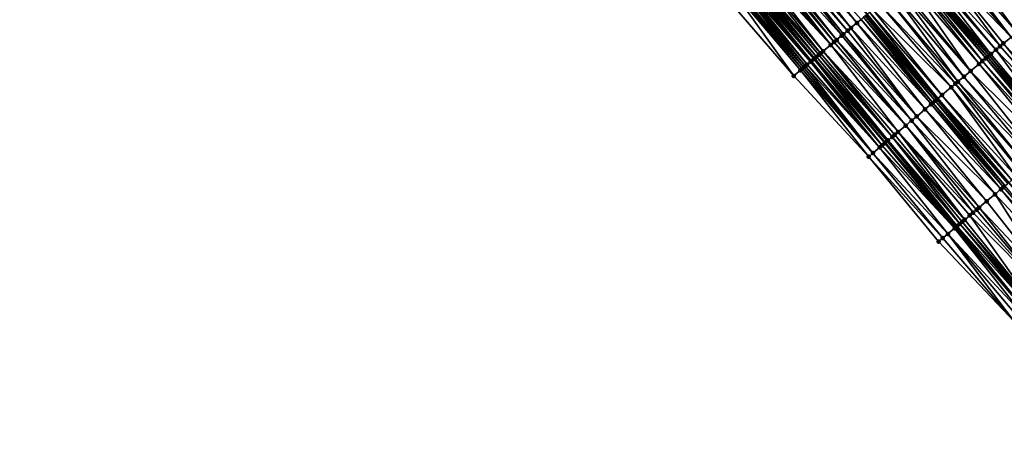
# Model space of a CAD drawing. Header units: feet. Extents: x 2004186 to 2014793, y 836912 to 864902.
# Tile 408 of 656: x 2008847 to 2009026, y 849996 to 850072. Entities that reach past the tile are written whole.
import ezdxf

# ---------------------------------------------------------------- set-up
doc = ezdxf.new("R2010")
doc.units = ezdxf.units.FT
doc.header["$LTSCALE"] = 100
doc.header["$MEASUREMENT"] = 0
for name, color, linetype, lineweight in [('EP_Travel Lane', 5, 'Continuous', 40), ('GPL_Skip Line', 2, 'Continuous', 40), ('Road Shots', 4, 'Continuous', 200), ('Road X-Section', 30, 'Continuous', 13)]:
    doc.layers.add(name, color=color, linetype=linetype, lineweight=lineweight)
doc.layers.add('I-77 SB_MM21-27-Surface-Border', color=7, linetype='Continuous')
doc.layers.add('I-77 SB_MM21-27-Surface-TIN', color=7, linetype='Continuous')

msp = doc.modelspace()

# ---------------------------------------------------------------- linework, layer by layer
at = {"layer": 'EP_Travel Lane'}
msp.add_polyline3d([(2009055.394116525, 849988.2175436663, 426.0955201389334), (2009042.502172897, 850003.5079654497, 426.1328361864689), (2009029.610234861, 850018.7983806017, 426.1765963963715), (2009016.732701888, 850034.1229042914, 426.2270210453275), (2009003.883368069, 850049.4491198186, 426.2751568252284), (2008991.034035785, 850064.7753335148, 426.3241323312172), (2008978.184760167, 850080.101479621, 426.4019151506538), (2008965.335488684, 850095.4276207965, 426.4818734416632), (2008952.486185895, 850110.7537993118, 426.5458036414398), (2008939.636898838, 850126.0799590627, 426.6178290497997), (2008926.787614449, 850141.4061156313, 426.6911892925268), (2008913.926938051, 850156.6868546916, 426.7853692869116), (2008901.035975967, 850171.9780949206, 426.8290963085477), (2008888.145025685, 850187.26932115, 426.8780410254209), (2008875.254159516, 850202.5604476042, 426.9640714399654), (2008862.363224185, 850217.8516560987, 427.0196080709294), (2008849.472338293, 850233.1428059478, 427.0969426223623)], dxfattribs=at)
at = {"layer": 'GPL_Skip Line'}
for points in [[(2009087.16368466, 849988.8069111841, 426.4817926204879), (2009074.288790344, 850004.1116463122, 426.5356119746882), (2009061.413874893, 850019.4164065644, 426.5651415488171), (2009048.53896791, 850034.7211567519, 426.6044015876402), (2009035.670001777, 850050.030885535, 426.6502886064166), (2009022.805090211, 850065.344005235, 426.7006072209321), (2009009.940199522, 850080.657100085, 426.7615474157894), (2008997.07530766, 850095.9701963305, 426.8218910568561), (2008984.210412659, 850111.2832963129, 426.8806374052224), (2008971.345515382, 850126.5963990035, 426.9382262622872), (2008958.480660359, 850141.9094513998, 427.01731217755), (2008945.615788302, 850157.2225240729, 427.0877314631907), (2008932.739030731, 850172.525611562, 427.1546757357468), (2008919.856995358, 850187.82429017, 427.2154230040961), (2008906.97498091, 850203.1229439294, 427.2854018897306), (2008894.092958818, 850218.4216067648, 427.3520091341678), (2008881.210969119, 850233.7202311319, 427.4329074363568)], [(2009077.895265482, 849981.0102519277, 426.3296685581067), (2009065.008742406, 849996.3052169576, 426.3764487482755), (2009052.122198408, 850011.6002068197, 426.3992057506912), (2009039.235665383, 850026.8951836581, 426.4345751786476), (2009026.353558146, 850042.2046134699, 426.477128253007), (2009013.483429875, 850057.5133065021, 426.5384554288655), (2009000.613270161, 850072.8220369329, 426.5838214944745), (2008987.743123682, 850088.1307516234, 426.6358886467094), (2008974.872983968, 850103.4394582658, 426.6914313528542), (2008962.002895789, 850118.748103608, 426.7731424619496), (2008949.132790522, 850134.0567692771, 426.8462031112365), (2008936.26271348, 850149.3654013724, 426.9336064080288), (2008923.393110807, 850164.6566634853, 427.0131152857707), (2008910.511035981, 850179.955388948, 427.0564485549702), (2008897.629021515, 850195.2540427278, 427.1264199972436), (2008884.746997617, 850210.5527077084, 427.1922301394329), (2008871.865013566, 850225.8513253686, 427.2756201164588)]]:
    msp.add_polyline3d(points, dxfattribs=at)
at = {"layer": 'I-77 SB_MM21-27-Surface-Border', "color": 3, "linetype": 'ByBlock', "lineweight": -2}
msp.add_polyline3d([(2009054.698256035, 849987.6322359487, 426.0529552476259), (2009040.445848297, 850001.7783267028, 426.0108012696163), (2009027.417886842, 850016.9543355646, 426.0423883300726), (2009013.617809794, 850031.5068246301, 426.0229673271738), (2009000.906048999, 850046.9485710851, 426.0829759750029), (2008987.275385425, 850061.6185548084, 426.085651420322), (2008974.257409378, 850076.8029450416, 426.1701135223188), (2008961.086233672, 850091.8587667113, 426.2200636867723), (2008948.221374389, 850107.1718241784, 426.2969322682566), (2008935.203297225, 850122.3563347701, 426.3300347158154), (2008922.644741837, 850137.926642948, 426.4276170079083), (2008909.942479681, 850153.3329758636, 426.5293351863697), (2008897.51947258, 850169.0180390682, 426.6191178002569), (2008886.0144849, 850185.4759155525, 426.7506446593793), (2008872.520501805, 850200.2593078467, 426.8123515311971), (2008860.250463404, 850216.0732142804, 426.8938683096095), (2008846.603442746, 850230.7278451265, 426.9334760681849)], dxfattribs=at)
at = {"layer": 'I-77 SB_MM21-27-Surface-TIN', "color": 128, "linetype": 'ByBlock', "lineweight": -2}
for points in [[(2008984.364860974, 850085.2929052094, 426.5578459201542), (2008983.90543741, 850084.9069907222, 426.5433020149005), (2008997.076605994, 850069.8511775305, 426.4897977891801)], [(2008984.824291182, 850085.6788117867, 426.5757705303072), (2008984.364860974, 850085.2929052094, 426.5578459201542), (2008997.689176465, 850070.3657233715, 426.5120987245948)], [(2008984.364860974, 850085.2929052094, 426.5578459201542), (2008997.076605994, 850069.8511775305, 426.4897977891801), (2008997.689176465, 850070.3657233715, 426.5120987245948)], [(2008985.436848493, 850086.1933732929, 426.5913766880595), (2008984.824291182, 850085.6788117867, 426.5757705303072), (2008997.689176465, 850070.3657233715, 426.5120987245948)], [(2008985.896260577, 850086.5793014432, 426.6000805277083), (2008985.436848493, 850086.1933732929, 426.5913766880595), (2008998.761161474, 850071.2661944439, 426.5443504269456)], [(2008985.436848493, 850086.1933732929, 426.5913766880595), (2008997.689176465, 850070.3657233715, 426.5120987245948), (2008998.761161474, 850071.2661944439, 426.5443504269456)], [(2008986.202544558, 850086.8365758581, 426.6105927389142), (2008985.896260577, 850086.5793014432, 426.6000805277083), (2008998.761161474, 850071.2661944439, 426.5443504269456)], [(2008986.202544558, 850086.8365758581, 426.6105927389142), (2008998.761161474, 850071.2661944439, 426.5443504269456), (2008999.526882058, 850071.9093678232, 426.5760401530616)], [(2009015.912152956, 850085.6746465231, 426.6693161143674), (2009014.687136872, 850084.6454062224, 426.688237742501), (2009027.858291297, 850069.5896098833, 426.6275177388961)], [(2009016.065277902, 850085.8033040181, 426.6659004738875), (2009015.912152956, 850085.6746465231, 426.6693161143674), (2009029.69581461, 850071.1334713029, 426.5987239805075)], [(2009015.912152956, 850085.6746465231, 426.6693161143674), (2009027.858291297, 850069.5896098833, 426.6275177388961), (2009029.69581461, 850071.1334713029, 426.5987239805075)], [(2009016.984045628, 850086.5752275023, 426.654590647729), (2009016.065277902, 850085.8033040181, 426.6659004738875), (2009029.69581461, 850071.1334713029, 426.5987239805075)], [(2009016.984045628, 850086.5752275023, 426.654590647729), (2009029.69581461, 850071.1334713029, 426.5987239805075), (2009030.92082318, 850072.1627205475, 426.5759813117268)], [(2008982.220917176, 850083.4919318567, 426.5066782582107), (2008981.761486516, 850083.1060258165, 426.4885239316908), (2008994.626371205, 850067.792938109, 426.4245542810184)], [(2008982.680334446, 850083.8778538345, 426.5180203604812), (2008982.220917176, 850083.4919318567, 426.5066782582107), (2008995.085793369, 850068.1788542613, 426.4383857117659)], [(2008982.220917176, 850083.4919318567, 426.5066782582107), (2008994.626371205, 850067.792938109, 426.4245542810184), (2008995.085793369, 850068.1788542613, 426.4383857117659)], [(2008983.90543741, 850084.9069907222, 426.5433020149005), (2008982.680334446, 850083.8778538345, 426.5180203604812), (2008996.004621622, 850068.9507057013, 426.4578695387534)], [(2008982.680334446, 850083.8778538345, 426.5180203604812), (2008995.085793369, 850068.1788542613, 426.4383857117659), (2008996.004621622, 850068.9507057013, 426.4578695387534)], [(2008983.90543741, 850084.9069907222, 426.5433020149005), (2008996.31089716, 850069.2079901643, 426.4640864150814), (2008997.076605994, 850069.8511775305, 426.4897977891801)], [(2008983.90543741, 850084.9069907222, 426.5433020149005), (2008996.004621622, 850068.9507057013, 426.4578695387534), (2008996.31089716, 850069.2079901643, 426.4640864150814)], [(2009013.92149033, 850084.0021447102, 426.6942184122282), (2009012.849595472, 850083.1015663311, 426.7078324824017), (2009026.786393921, 850068.6890345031, 426.6398483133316)], [(2009014.687136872, 850084.6454062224, 426.688237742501), (2009013.92149033, 850084.0021447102, 426.6942184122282), (2009026.786393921, 850068.6890345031, 426.6398483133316)], [(2009014.687136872, 850084.6454062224, 426.688237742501), (2009026.786393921, 850068.6890345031, 426.6398483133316), (2009027.858291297, 850069.5896098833, 426.6275177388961)], [(2008980.383218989, 850081.9482785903, 426.4465016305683), (2008979.770668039, 850081.4337095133, 426.4341315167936), (2008992.635567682, 850066.1206040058, 426.3777730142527)], [(2008980.842638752, 850082.3341976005, 426.459112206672), (2008980.383218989, 850081.9482785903, 426.4465016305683), (2008994.013816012, 850067.2783740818, 426.4100265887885)], [(2008980.383218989, 850081.9482785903, 426.4465016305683), (2008992.635567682, 850066.1206040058, 426.3777730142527), (2008994.013816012, 850067.2783740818, 426.4100265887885)], [(2008981.148921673, 850082.5914732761, 426.4690855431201), (2008980.842638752, 850082.3341976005, 426.459112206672), (2008994.013816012, 850067.2783740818, 426.4100265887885)], [(2008981.761486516, 850083.1060258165, 426.4885239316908), (2008981.148921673, 850082.5914732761, 426.4690855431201), (2008994.013816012, 850067.2783740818, 426.4100265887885)], [(2008981.761486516, 850083.1060258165, 426.4885239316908), (2008994.013816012, 850067.2783740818, 426.4100265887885), (2008994.626371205, 850067.792938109, 426.4245542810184)], [(2009011.318331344, 850081.8150088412, 426.7345253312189), (2009010.858961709, 850081.429030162, 426.7474195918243), (2009024.030111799, 850066.373238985, 426.684487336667)], [(2009012.849595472, 850083.1015663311, 426.7078324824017), (2009011.318331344, 850081.8150088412, 426.7345253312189), (2009024.795738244, 850067.0165244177, 426.6682835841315)], [(2009011.318331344, 850081.8150088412, 426.7345253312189), (2009024.030111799, 850066.373238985, 426.684487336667), (2009024.795738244, 850067.0165244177, 426.6682835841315)], [(2009012.849595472, 850083.1015663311, 426.7078324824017), (2009025.408244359, 850067.5311468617, 426.6578432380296), (2009026.786393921, 850068.6890345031, 426.6398483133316)], [(2009012.849595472, 850083.1015663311, 426.7078324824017), (2009024.795738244, 850067.0165244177, 426.6682835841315), (2009025.408244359, 850067.5311468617, 426.6578432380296)], [(2008977.77987616, 850079.7613615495, 426.3932715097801), (2008977.626726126, 850079.6327339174, 426.3839226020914), (2008990.491558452, 850064.3197085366, 426.2933191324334)], [(2008977.933022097, 850079.889994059, 426.4005357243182), (2008977.77987616, 850079.7613615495, 426.3932715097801), (2008990.491558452, 850064.3197085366, 426.2933191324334)], [(2008978.086159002, 850080.01863732, 426.4032043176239), (2008977.933022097, 850079.889994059, 426.4005357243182), (2008990.951003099, 850064.7055979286, 426.3185886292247)], [(2008977.933022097, 850079.889994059, 426.4005357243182), (2008990.491558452, 850064.3197085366, 426.2933191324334), (2008990.951003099, 850064.7055979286, 426.3185886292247)], [(2008978.086159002, 850080.01863732, 426.4032043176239), (2008991.034035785, 850064.7753335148, 426.3241323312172), (2008978.184760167, 850080.101479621, 426.4019151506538)], [(2008978.086159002, 850080.01863732, 426.4032043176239), (2008990.951003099, 850064.7055979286, 426.3185886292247), (2008991.034035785, 850064.7753335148, 426.3241323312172)], [(2008978.392414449, 850080.2759456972, 426.3992001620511), (2008978.184760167, 850080.101479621, 426.4019151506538), (2008991.034035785, 850064.7753335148, 426.3241323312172)], [(2008978.545551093, 850080.4045892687, 426.4017360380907), (2008978.392414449, 850080.2759456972, 426.3992001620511), (2008991.410458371, 850065.0914746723, 426.3492642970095)], [(2008978.392414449, 850080.2759456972, 426.3992001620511), (2008991.034035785, 850064.7753335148, 426.3241323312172), (2008991.410458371, 850065.0914746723, 426.3492642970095)], [(2008978.851835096, 850080.6618636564, 426.4122598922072), (2008978.545551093, 850080.4045892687, 426.4017360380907), (2008991.410458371, 850065.0914746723, 426.3492642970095)], [(2008979.004981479, 850080.7904956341, 426.4197513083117), (2008978.851835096, 850080.6618636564, 426.4122598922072), (2008991.869889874, 850065.4773797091, 426.3678467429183)], [(2008978.851835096, 850080.6618636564, 426.4122598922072), (2008991.410458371, 850065.0914746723, 426.3492642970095), (2008991.869889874, 850065.4773797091, 426.3678467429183)], [(2008979.770668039, 850081.4337095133, 426.4341315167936), (2008979.004981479, 850080.7904956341, 426.4197513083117), (2008992.176165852, 850065.734663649, 426.3742872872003)], [(2008979.004981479, 850080.7904956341, 426.4197513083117), (2008991.869889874, 850065.4773797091, 426.3678467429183), (2008992.176165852, 850065.734663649, 426.3742872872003)], [(2008979.770668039, 850081.4337095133, 426.4341315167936), (2008992.176165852, 850065.734663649, 426.3742872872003), (2008992.635567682, 850066.1206040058, 426.3777730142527)], [(2009009.174547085, 850080.0138455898, 426.7645288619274), (2009008.562003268, 850079.4992680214, 426.7557889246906), (2009021.580038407, 850064.3148074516, 426.7013539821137)], [(2009009.480811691, 850080.2711430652, 426.7651838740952), (2009009.174547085, 850080.0138455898, 426.7645288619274), (2009022.192575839, 850064.8293926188, 426.7068468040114)], [(2009009.174547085, 850080.0138455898, 426.7645288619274), (2009021.580038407, 850064.3148074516, 426.7013539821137), (2009022.192575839, 850064.8293926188, 426.7068468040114)], [(2009009.633938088, 850080.3997988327, 426.7625066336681), (2009009.480811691, 850080.2711430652, 426.7651838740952), (2009022.498826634, 850065.0867065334, 426.7004757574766)], [(2009009.480811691, 850080.2711430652, 426.7651838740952), (2009022.192575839, 850064.8293926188, 426.7068468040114), (2009022.498826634, 850065.0867065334, 426.7004757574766)], [(2009009.633938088, 850080.3997988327, 426.7625066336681), (2009022.805090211, 850065.344005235, 426.7006072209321), (2009009.940199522, 850080.657100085, 426.7615474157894)], [(2009009.633938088, 850080.3997988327, 426.7625066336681), (2009022.498826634, 850065.0867065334, 426.7004757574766), (2009022.805090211, 850065.344005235, 426.7006072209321)], [(2009010.858961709, 850081.429030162, 426.7474195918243), (2009009.940199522, 850080.657100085, 426.7615474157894), (2009023.111353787, 850065.6013039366, 426.7007386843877)], [(2009023.111353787, 850065.6013039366, 426.7007386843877), (2009009.940199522, 850080.657100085, 426.7615474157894), (2009022.805090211, 850065.344005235, 426.7006072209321)], [(2009010.858961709, 850081.429030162, 426.7474195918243), (2009023.111353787, 850065.6013039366, 426.7007386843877), (2009024.030111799, 850066.373238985, 426.684487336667)], [(2008975.635744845, 850077.9606113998, 426.2467009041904), (2008974.257409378, 850076.8029450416, 426.1701135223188), (2008987.275385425, 850061.6185548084, 426.085651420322)], [(2008975.788891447, 850078.0892431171, 426.2543036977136), (2008975.635744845, 850077.9606113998, 426.2467009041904), (2008988.500568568, 850062.6475962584, 426.1517238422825)], [(2008975.635744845, 850077.9606113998, 426.2467009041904), (2008987.275385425, 850061.6185548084, 426.085651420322), (2008988.500568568, 850062.6475962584, 426.1517238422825)], [(2008976.095195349, 850078.3464938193, 426.2749513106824), (2008975.788891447, 850078.0892431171, 426.2543036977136), (2008988.806864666, 850062.9048562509, 426.1684002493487)], [(2008975.788891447, 850078.0892431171, 426.2543036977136), (2008988.500568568, 850062.6475962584, 426.1517238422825), (2008988.806864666, 850062.9048562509, 426.1684002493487)], [(2008976.554637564, 850078.7323861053, 426.2989844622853), (2008976.095195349, 850078.3464938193, 426.2749513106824), (2008989.113165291, 850063.1621108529, 426.1873804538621)], [(2008976.095195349, 850078.3464938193, 426.2749513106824), (2008988.806864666, 850062.9048562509, 426.1684002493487), (2008989.113165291, 850063.1621108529, 426.1873804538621)], [(2008976.860948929, 850078.989627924, 426.3234292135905), (2008976.554637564, 850078.7323861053, 426.2989844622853), (2008989.4194651, 850063.4193664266, 426.2059454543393)], [(2008976.554637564, 850078.7323861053, 426.2989844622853), (2008989.113165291, 850063.1621108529, 426.1873804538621), (2008989.4194651, 850063.4193664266, 426.2059454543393)], [(2008977.167265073, 850079.2468640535, 426.3503055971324), (2008976.860948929, 850078.989627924, 426.3234292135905), (2008989.725776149, 850063.676608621, 426.2302291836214)], [(2008976.860948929, 850078.989627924, 426.3234292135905), (2008989.4194651, 850063.4193664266, 426.2059454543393), (2008989.725776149, 850063.676608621, 426.2302291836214)], [(2008977.626726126, 850079.6327339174, 426.3839226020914), (2008977.167265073, 850079.2468640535, 426.3503055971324), (2008990.338405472, 850064.1910844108, 426.2824719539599)], [(2008977.167265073, 850079.2468640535, 426.3503055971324), (2008989.725776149, 850063.676608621, 426.2302291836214), (2008990.338405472, 850064.1910844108, 426.2824719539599)], [(2008977.626726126, 850079.6327339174, 426.3839226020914), (2008990.338405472, 850064.1910844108, 426.2824719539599), (2008990.491558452, 850064.3197085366, 426.2933191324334)], [(2009006.724338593, 850077.9555748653, 426.7126652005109), (2009006.264920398, 850077.5696539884, 426.7008532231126), (2009019.436102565, 850062.5138246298, 426.6542337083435)], [(2009007.949445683, 850078.9847068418, 426.7400441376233), (2009006.724338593, 850077.9555748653, 426.7126652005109), (2009019.436102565, 850062.5138246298, 426.6542337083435)], [(2009008.562003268, 850079.4992680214, 426.7557889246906), (2009007.949445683, 850078.9847068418, 426.7400441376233), (2009020.9674854, 850063.8002408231, 426.6879372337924)], [(2009007.949445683, 850078.9847068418, 426.7400441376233), (2009019.436102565, 850062.5138246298, 426.6542337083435), (2009020.9674854, 850063.8002408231, 426.6879372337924)], [(2009008.562003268, 850079.4992680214, 426.7557889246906), (2009020.9674854, 850063.8002408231, 426.6879372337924), (2009021.580038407, 850064.3148074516, 426.7013539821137)], [(2009005.346099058, 850076.7977943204, 426.6848862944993), (2009004.274125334, 850075.897309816, 426.6583756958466), (2009017.139045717, 850060.5841796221, 426.6125337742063)], [(2009006.264920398, 850077.5696539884, 426.7008532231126), (2009005.346099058, 850076.7977943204, 426.6848862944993), (2009018.211010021, 850061.4846753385, 426.6342536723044)], [(2009005.346099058, 850076.7977943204, 426.6848862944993), (2009017.139045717, 850060.5841796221, 426.6125337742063), (2009018.211010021, 850061.4846753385, 426.6342536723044)], [(2009006.264920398, 850077.5696539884, 426.7008532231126), (2009018.211010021, 850061.4846753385, 426.6342536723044), (2009019.436102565, 850062.5138246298, 426.6542337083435)], [(2009002.895886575, 850074.7395283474, 426.63099168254), (2009001.67079667, 850073.7103759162, 426.6123555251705), (2009015.913944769, 850059.5550403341, 426.5882780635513)], [(2009004.274125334, 850075.897309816, 426.6583756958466), (2009002.895886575, 850074.7395283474, 426.63099168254), (2009016.679633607, 850060.1982515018, 426.6038171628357)], [(2009002.895886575, 850074.7395283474, 426.63099168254), (2009015.913944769, 850059.5550403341, 426.5882780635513), (2009016.679633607, 850060.1982515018, 426.6038171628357)], [(2009004.274125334, 850075.897309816, 426.6583756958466), (2009016.679633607, 850060.1982515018, 426.6038171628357), (2009017.139045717, 850060.5841796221, 426.6125337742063)], [(2009000.292556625, 850072.5525959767, 426.5843178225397), (2008999.986289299, 850072.295301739, 426.5822788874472), (2009013.004324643, 850057.1108409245, 426.5279354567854)], [(2009000.445683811, 850072.6812508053, 426.5820419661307), (2009000.292556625, 850072.5525959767, 426.5843178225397), (2009013.310599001, 850057.3681267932, 426.5335519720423)], [(2009000.292556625, 850072.5525959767, 426.5843178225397), (2009013.004324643, 850057.1108409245, 426.5279354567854), (2009013.310599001, 850057.3681267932, 426.5335519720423)], [(2009000.598817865, 850072.8098974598, 426.5832599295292), (2009000.445683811, 850072.6812508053, 426.5820419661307), (2009013.310599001, 850057.3681267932, 426.5335519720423)], [(2009000.598817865, 850072.8098974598, 426.5832599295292), (2009013.483429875, 850057.5133065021, 426.5384554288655), (2009000.613270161, 850072.8220369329, 426.5838214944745)], [(2009000.598817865, 850072.8098974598, 426.5832599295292), (2009013.310599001, 850057.3681267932, 426.5335519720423), (2009013.483429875, 850057.5133065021, 426.5384554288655)], [(2009001.058247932, 850073.1958042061, 426.6011117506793), (2009000.613270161, 850072.8220369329, 426.5838214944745), (2009013.483429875, 850057.5133065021, 426.5384554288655)], [(2009001.67079667, 850073.7103759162, 426.6123555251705), (2009001.058247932, 850073.1958042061, 426.6011117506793), (2009014.229440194, 850058.1399628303, 426.5596207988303)], [(2009001.058247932, 850073.1958042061, 426.6011117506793), (2009013.483429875, 850057.5133065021, 426.5384554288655), (2009014.229440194, 850058.1399628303, 426.5596207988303)], [(2009001.67079667, 850073.7103759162, 426.6123555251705), (2009014.229440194, 850058.1399628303, 426.5596207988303), (2009015.913944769, 850059.5550403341, 426.5882780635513)], [(2008998.761161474, 850071.2661944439, 426.5443504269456), (2008997.689176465, 850070.3657233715, 426.5120987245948), (2009011.166659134, 850055.5671487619, 426.4843842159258)], [(2008999.526882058, 850071.9093678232, 426.5760401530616), (2008998.761161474, 850071.2661944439, 426.5443504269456), (2009012.238643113, 850056.4676210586, 426.516114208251)], [(2008998.761161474, 850071.2661944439, 426.5443504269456), (2009011.166659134, 850055.5671487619, 426.4843842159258), (2009012.238643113, 850056.4676210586, 426.516114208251)], [(2008999.986289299, 850072.295301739, 426.5822788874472), (2008999.526882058, 850071.9093678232, 426.5760401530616), (2009012.544926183, 850056.7248965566, 426.5261634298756)], [(2008999.526882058, 850071.9093678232, 426.5760401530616), (2009012.238643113, 850056.4676210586, 426.516114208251), (2009012.544926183, 850056.7248965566, 426.5261634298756)], [(2008999.986289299, 850072.295301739, 426.5822788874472), (2009012.544926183, 850056.7248965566, 426.5261634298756), (2009013.004324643, 850057.1108409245, 426.5279354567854)], [(2008996.004621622, 850068.9507057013, 426.4578695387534), (2008995.085793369, 850068.1788542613, 426.4383857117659), (2009008.716413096, 850053.5089227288, 426.4134143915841)], [(2008996.31089716, 850069.2079901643, 426.4640864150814), (2008996.004621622, 850068.9507057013, 426.4578695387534), (2009008.716413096, 850053.5089227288, 426.4134143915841)], [(2008997.076605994, 850069.8511775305, 426.4897977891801), (2008996.31089716, 850069.2079901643, 426.4640864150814), (2009009.635245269, 850054.2807695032, 426.4348937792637)], [(2008996.31089716, 850069.2079901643, 426.4640864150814), (2009008.716413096, 850053.5089227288, 426.4134143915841), (2009009.635245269, 850054.2807695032, 426.4348937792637)], [(2008997.689176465, 850070.3657233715, 426.5120987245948), (2008997.076605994, 850069.8511775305, 426.4897977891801), (2009009.635245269, 850054.2807695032, 426.4348937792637)], [(2008997.689176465, 850070.3657233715, 426.5120987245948), (2009009.635245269, 850054.2807695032, 426.4348937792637), (2009011.166659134, 850055.5671487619, 426.4843842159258)], [(2008994.013816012, 850067.2783740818, 426.4100265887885), (2008992.635567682, 850066.1206040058, 426.3777730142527), (2009006.266190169, 850051.4506691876, 426.3542023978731)], [(2008994.626371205, 850067.792938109, 426.4245542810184), (2008994.013816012, 850067.2783740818, 426.4100265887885), (2009007.644438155, 850052.6084396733, 426.3862829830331)], [(2008994.013816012, 850067.2783740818, 426.4100265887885), (2009006.266190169, 850051.4506691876, 426.3542023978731), (2009007.644438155, 850052.6084396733, 426.3862829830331)], [(2008995.085793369, 850068.1788542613, 426.4383857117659), (2008994.626371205, 850067.792938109, 426.4245542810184), (2009007.644438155, 850052.6084396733, 426.3862829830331)], [(2008995.085793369, 850068.1788542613, 426.4383857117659), (2009007.644438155, 850052.6084396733, 426.3862829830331), (2009008.716413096, 850053.5089227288, 426.4134143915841)], [(2009025.408244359, 850067.5311468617, 426.6578432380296), (2009024.795738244, 850067.0165244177, 426.6682835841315), (2009037.966908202, 850051.9607095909, 426.6154550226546)], [(2009026.786393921, 850068.6890345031, 426.6398483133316), (2009025.408244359, 850067.5311468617, 426.6578432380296), (2009038.885673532, 850052.7326359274, 426.6029261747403)], [(2009025.408244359, 850067.5311468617, 426.6578432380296), (2009037.966908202, 850051.9607095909, 426.6154550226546), (2009038.885673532, 850052.7326359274, 426.6029261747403)], [(2008991.869889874, 850065.4773797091, 426.3678467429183), (2008991.410458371, 850065.0914746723, 426.3492642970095), (2009004.428519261, 850049.906983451, 426.3079045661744)], [(2008992.176165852, 850065.734663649, 426.3742872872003), (2008991.869889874, 850065.4773797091, 426.3678467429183), (2009005.194216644, 850050.5501844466, 426.3277914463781)], [(2008991.869889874, 850065.4773797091, 426.3678467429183), (2009004.428519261, 850049.906983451, 426.3079045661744), (2009005.194216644, 850050.5501844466, 426.3277914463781)], [(2008992.635567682, 850066.1206040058, 426.3777730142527), (2008992.176165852, 850065.734663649, 426.3742872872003), (2009005.194216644, 850050.5501844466, 426.3277914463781)], [(2008992.635567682, 850066.1206040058, 426.3777730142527), (2009005.65363151, 850050.9361092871, 426.337909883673), (2009006.266190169, 850051.4506691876, 426.3542023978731)], [(2008992.635567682, 850066.1206040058, 426.3777730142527), (2009005.194216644, 850050.5501844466, 426.3277914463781), (2009005.65363151, 850050.9361092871, 426.337909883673)], [(2009023.111353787, 850065.6013039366, 426.7007386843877), (2009022.805090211, 850065.344005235, 426.7006072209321), (2009035.976261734, 850050.2881885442, 426.6485784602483)], [(2009024.030111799, 850066.373238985, 426.684487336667), (2009023.111353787, 850065.6013039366, 426.7007386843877), (2009035.976261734, 850050.2881885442, 426.6485784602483)], [(2009024.795738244, 850067.0165244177, 426.6682835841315), (2009024.030111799, 850066.373238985, 426.684487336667), (2009037.966908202, 850051.9607095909, 426.6154550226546)], [(2009024.030111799, 850066.373238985, 426.684487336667), (2009035.976261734, 850050.2881885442, 426.6485784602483), (2009037.966908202, 850051.9607095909, 426.6154550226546)], [(2008989.725776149, 850063.676608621, 426.2302291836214), (2008989.4194651, 850063.4193664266, 426.2059454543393), (2009002.897013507, 850048.6207135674, 426.2116642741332)], [(2008990.338405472, 850064.1910844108, 426.2824719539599), (2008989.725776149, 850063.676608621, 426.2302291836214), (2009002.897013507, 850048.6207135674, 426.2116642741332)], [(2008990.491558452, 850064.3197085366, 426.2933191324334), (2008990.338405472, 850064.1910844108, 426.2824719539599), (2009003.3564714, 850049.0065871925, 426.2436735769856)], [(2008990.338405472, 850064.1910844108, 426.2824719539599), (2009002.897013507, 850048.6207135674, 426.2116642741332), (2009003.3564714, 850049.0065871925, 426.2436735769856)], [(2008990.951003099, 850064.7055979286, 426.3185886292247), (2008990.491558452, 850064.3197085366, 426.2933191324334), (2009003.3564714, 850049.0065871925, 426.2436735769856)], [(2008990.951003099, 850064.7055979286, 426.3185886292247), (2009003.883368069, 850049.4491198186, 426.2751568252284), (2008991.034035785, 850064.7753335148, 426.3241323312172)], [(2008990.951003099, 850064.7055979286, 426.3185886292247), (2009003.815919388, 850049.392472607, 426.2706439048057), (2009003.883368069, 850049.4491198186, 426.2751568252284)], [(2008990.951003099, 850064.7055979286, 426.3185886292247), (2009003.3564714, 850049.0065871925, 426.2436735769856), (2009003.815919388, 850049.392472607, 426.2706439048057)], [(2008991.410458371, 850065.0914746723, 426.3492642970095), (2008991.034035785, 850064.7753335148, 426.3241323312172), (2009004.275374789, 850049.778349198, 426.3013855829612)], [(2009004.275374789, 850049.778349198, 426.3013855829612), (2008991.034035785, 850064.7753335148, 426.3241323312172), (2009003.883368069, 850049.4491198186, 426.2751568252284)], [(2008991.410458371, 850065.0914746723, 426.3492642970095), (2009004.275374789, 850049.778349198, 426.3013855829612), (2009004.428519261, 850049.906983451, 426.3079045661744)], [(2009020.9674854, 850063.8002408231, 426.6879372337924), (2009019.436102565, 850062.5138246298, 426.6542337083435), (2009033.679254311, 850048.3584847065, 426.6320276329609)], [(2009021.580038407, 850064.3148074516, 426.7013539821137), (2009020.9674854, 850063.8002408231, 426.6879372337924), (2009034.444949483, 850049.0016883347, 426.6507880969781)], [(2009020.9674854, 850063.8002408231, 426.6879372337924), (2009033.679254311, 850048.3584847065, 426.6320276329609), (2009034.444949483, 850049.0016883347, 426.6507880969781)], [(2009022.192575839, 850064.8293926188, 426.7068468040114), (2009021.580038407, 850064.3148074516, 426.7013539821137), (2009034.904354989, 850049.3876243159, 426.6561441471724)], [(2009021.580038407, 850064.3148074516, 426.7013539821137), (2009034.444949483, 850049.0016883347, 426.6507880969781), (2009034.904354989, 850049.3876243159, 426.6561441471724)], [(2009022.498826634, 850065.0867065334, 426.7004757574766), (2009022.192575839, 850064.8293926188, 426.7068468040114), (2009035.21061567, 850049.6449264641, 426.6548019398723)], [(2009022.192575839, 850064.8293926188, 426.7068468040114), (2009034.904354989, 850049.3876243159, 426.6561441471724), (2009035.21061567, 850049.6449264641, 426.6548019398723)], [(2009022.498826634, 850065.0867065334, 426.7004757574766), (2009035.516871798, 850049.9022340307, 426.651143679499), (2009022.805090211, 850065.344005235, 426.7006072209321)], [(2009022.498826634, 850065.0867065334, 426.7004757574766), (2009035.21061567, 850049.6449264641, 426.6548019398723), (2009035.516871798, 850049.9022340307, 426.651143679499)], [(2009035.516871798, 850049.9022340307, 426.651143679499), (2009035.670001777, 850050.030885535, 426.6502886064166), (2009022.805090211, 850065.344005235, 426.7006072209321)], [(2009035.976261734, 850050.2881885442, 426.6485784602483), (2009022.805090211, 850065.344005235, 426.7006072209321), (2009035.670001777, 850050.030885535, 426.6502886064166)], [(2008988.500568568, 850062.6475962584, 426.1517238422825), (2008987.275385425, 850061.6185548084, 426.085651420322), (2009000.906048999, 850046.9485710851, 426.0829759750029)], [(2008988.806864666, 850062.9048562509, 426.1684002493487), (2008988.500568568, 850062.6475962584, 426.1517238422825), (2009001.671796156, 850047.5917128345, 426.1281863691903)], [(2008988.500568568, 850062.6475962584, 426.1517238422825), (2009000.906048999, 850046.9485710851, 426.0829759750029), (2009001.671796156, 850047.5917128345, 426.1281863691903)], [(2008989.113165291, 850063.1621108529, 426.1873804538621), (2008988.806864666, 850062.9048562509, 426.1684002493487), (2009001.671796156, 850047.5917128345, 426.1281863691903)], [(2008989.4194651, 850063.4193664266, 426.2059454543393), (2008989.113165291, 850063.1621108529, 426.1873804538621), (2009001.671796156, 850047.5917128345, 426.1281863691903)], [(2008989.4194651, 850063.4193664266, 426.2059454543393), (2009001.671796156, 850047.5917128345, 426.1281863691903), (2009002.897013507, 850048.6207135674, 426.2116642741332)], [(2009019.436102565, 850062.5138246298, 426.6542337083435), (2009018.211010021, 850061.4846753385, 426.6342536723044), (2009031.84159694, 850046.814782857, 426.5926195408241)], [(2009019.436102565, 850062.5138246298, 426.6542337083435), (2009031.84159694, 850046.814782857, 426.5926195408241), (2009033.679254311, 850048.3584847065, 426.6320276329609)], [(2009016.679633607, 850060.1982515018, 426.6038171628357), (2009015.913944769, 850059.5550403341, 426.5882780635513), (2009028.625700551, 850044.1132998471, 426.5256956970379)], [(2009017.139045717, 850060.5841796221, 426.6125337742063), (2009016.679633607, 850060.1982515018, 426.6038171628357), (2009029.850803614, 850045.1424366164, 426.5510261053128)], [(2009016.679633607, 850060.1982515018, 426.6038171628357), (2009028.625700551, 850044.1132998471, 426.5256956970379), (2009029.850803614, 850045.1424366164, 426.5510261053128)], [(2009018.211010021, 850061.4846753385, 426.6342536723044), (2009017.139045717, 850060.5841796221, 426.6125337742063), (2009031.0759125, 850046.1715664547, 426.579319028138)], [(2009017.139045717, 850060.5841796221, 426.6125337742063), (2009029.850803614, 850045.1424366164, 426.5510261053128), (2009031.0759125, 850046.1715664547, 426.579319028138)], [(2009018.211010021, 850061.4846753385, 426.6342536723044), (2009031.0759125, 850046.1715664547, 426.579319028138), (2009031.84159694, 850046.814782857, 426.5926195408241)], [(2009015.913944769, 850059.5550403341, 426.5882780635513), (2009014.229440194, 850058.1399628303, 426.5596207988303), (2009027.706884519, 850043.3414338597, 426.5124298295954)], [(2009015.913944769, 850059.5550403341, 426.5882780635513), (2009027.706884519, 850043.3414338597, 426.5124298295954), (2009028.625700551, 850044.1132998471, 426.5256956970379)], [(2009012.238643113, 850056.4676210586, 426.516114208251), (2009011.166659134, 850055.5671487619, 426.4843842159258), (2009024.950407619, 850041.025870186, 426.4579764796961)], [(2009012.544926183, 850056.7248965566, 426.5261634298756), (2009012.238643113, 850056.4676210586, 426.516114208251), (2009025.409832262, 850041.4117833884, 426.4730687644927)], [(2009012.238643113, 850056.4676210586, 426.516114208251), (2009024.950407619, 850041.025870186, 426.4579764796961), (2009025.409832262, 850041.4117833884, 426.4730687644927)], [(2009013.004324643, 850057.1108409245, 426.5279354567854), (2009012.544926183, 850056.7248965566, 426.5261634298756), (2009025.716104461, 850041.6690718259, 426.4775868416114)], [(2009012.544926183, 850056.7248965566, 426.5261634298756), (2009025.409832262, 850041.4117833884, 426.4730687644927), (2009025.716104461, 850041.6690718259, 426.4775868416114)], [(2009013.310599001, 850057.3681267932, 426.5335519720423), (2009013.004324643, 850057.1108409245, 426.5279354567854), (2009026.175492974, 850042.0550280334, 426.4742975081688)], [(2009013.004324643, 850057.1108409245, 426.5279354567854), (2009025.716104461, 850041.6690718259, 426.4775868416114), (2009026.175492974, 850042.0550280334, 426.4742975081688)], [(2009013.310599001, 850057.3681267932, 426.5335519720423), (2009026.328628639, 850042.18367277, 426.4763352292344), (2009013.483429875, 850057.5133065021, 426.5384554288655)], [(2009013.310599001, 850057.3681267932, 426.5335519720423), (2009026.175492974, 850042.0550280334, 426.4742975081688), (2009026.328628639, 850042.18367277, 426.4763352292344)], [(2009014.229440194, 850058.1399628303, 426.5596207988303), (2009013.483429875, 850057.5133065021, 426.5384554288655), (2009026.941193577, 850042.6982251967, 426.495821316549)], [(2009026.941193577, 850042.6982251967, 426.495821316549), (2009013.483429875, 850057.5133065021, 426.5384554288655), (2009026.353558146, 850042.2046134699, 426.477128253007)], [(2009026.328628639, 850042.18367277, 426.4763352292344), (2009026.353558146, 850042.2046134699, 426.477128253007), (2009013.483429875, 850057.5133065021, 426.5384554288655)], [(2009014.229440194, 850058.1399628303, 426.5596207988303), (2009026.941193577, 850042.6982251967, 426.495821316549), (2009027.706884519, 850043.3414338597, 426.5124298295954)], [(2009011.166659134, 850055.5671487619, 426.4843842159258), (2009009.635245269, 850054.2807695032, 426.4348937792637), (2009023.878425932, 850040.125395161, 426.4274142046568)], [(2009011.166659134, 850055.5671487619, 426.4843842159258), (2009023.878425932, 850040.125395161, 426.4274142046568), (2009024.950407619, 850041.025870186, 426.4579764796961)], [(2009008.716413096, 850053.5089227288, 426.4134143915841), (2009007.644438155, 850052.6084396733, 426.3862829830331), (2009020.968770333, 850037.681237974, 426.3490289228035)], [(2009009.635245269, 850054.2807695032, 426.4348937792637), (2009008.716413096, 850053.5089227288, 426.4134143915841), (2009022.347021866, 850038.8390042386, 426.3829116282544)], [(2009008.716413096, 850053.5089227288, 426.4134143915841), (2009020.968770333, 850037.681237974, 426.3490289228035), (2009022.347021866, 850038.8390042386, 426.3829116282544)], [(2009009.635245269, 850054.2807695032, 426.4348937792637), (2009022.347021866, 850038.8390042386, 426.3829116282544), (2009023.878425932, 850040.125395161, 426.4274142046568)], [(2009006.266190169, 850051.4506691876, 426.3542023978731), (2009005.65363151, 850050.9361092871, 426.337909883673), (2009018.365424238, 850035.4943248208, 426.294141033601)], [(2009007.644438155, 850052.6084396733, 426.3862829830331), (2009006.266190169, 850051.4506691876, 426.3542023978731), (2009019.896797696, 850036.7807521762, 426.3230712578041)], [(2009006.266190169, 850051.4506691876, 426.3542023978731), (2009019.284242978, 850036.2661875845, 426.3087848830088), (2009019.896797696, 850036.7807521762, 426.3230712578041)], [(2009006.266190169, 850051.4506691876, 426.3542023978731), (2009018.365424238, 850035.4943248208, 426.294141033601), (2009019.284242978, 850036.2661875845, 426.3087848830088)], [(2009007.644438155, 850052.6084396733, 426.3862829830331), (2009020.509357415, 850037.2953108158, 426.3399017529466), (2009020.968770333, 850037.681237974, 426.3490289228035)], [(2009007.644438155, 850052.6084396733, 426.3862829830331), (2009019.896797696, 850036.7807521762, 426.3230712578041), (2009020.509357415, 850037.2953108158, 426.3399017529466)], [(2009003.815919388, 850049.392472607, 426.2706439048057), (2009003.3564714, 850049.0065871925, 426.2436735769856), (2009016.527686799, 850033.950718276, 426.2139972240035)], [(2009003.815919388, 850049.392472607, 426.2706439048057), (2009016.732701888, 850034.1229042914, 426.2270210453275), (2009003.883368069, 850049.4491198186, 426.2751568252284)], [(2009003.815919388, 850049.392472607, 426.2706439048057), (2009016.527686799, 850033.950718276, 426.2139972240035), (2009016.732701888, 850034.1229042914, 426.2270210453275)], [(2009004.275374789, 850049.778349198, 426.3013855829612), (2009003.883368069, 850049.4491198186, 426.2751568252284), (2009016.987139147, 850034.336598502, 426.2431844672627)], [(2009016.987139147, 850034.336598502, 426.2431844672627), (2009003.883368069, 850049.4491198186, 426.2751568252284), (2009016.732701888, 850034.1229042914, 426.2270210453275)], [(2009004.428519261, 850049.906983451, 426.3079045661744), (2009004.275374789, 850049.778349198, 426.3013855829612), (2009016.987139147, 850034.336598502, 426.2431844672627)], [(2009005.194216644, 850050.5501844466, 426.3277914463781), (2009004.428519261, 850049.906983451, 426.3079045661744), (2009017.446581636, 850034.7224904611, 426.2673566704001)], [(2009004.428519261, 850049.906983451, 426.3079045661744), (2009016.987139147, 850034.336598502, 426.2431844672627), (2009017.446581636, 850034.7224904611, 426.2673566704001)], [(2009005.65363151, 850050.9361092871, 426.337909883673), (2009005.194216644, 850050.5501844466, 426.3277914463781), (2009018.365424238, 850035.4943248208, 426.294141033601)], [(2009005.194216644, 850050.5501844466, 426.3277914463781), (2009017.906010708, 850035.1083983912, 426.2847024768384), (2009018.365424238, 850035.4943248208, 426.294141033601)], [(2009005.194216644, 850050.5501844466, 426.3277914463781), (2009017.446581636, 850034.7224904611, 426.2673566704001), (2009017.906010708, 850035.1083983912, 426.2847024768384)], [(2009001.671796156, 850047.5917128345, 426.1281863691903), (2009000.906048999, 850046.9485710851, 426.0829759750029), (2009014.38355377, 850032.1499701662, 426.0665580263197)], [(2009002.897013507, 850048.6207135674, 426.2116642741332), (2009001.671796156, 850047.5917128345, 426.1281863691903), (2009015.30245782, 850032.9217313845, 426.1246049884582)], [(2009001.671796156, 850047.5917128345, 426.1281863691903), (2009014.38355377, 850032.1499701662, 426.0665580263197), (2009015.30245782, 850032.9217313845, 426.1246049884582)], [(2009003.3564714, 850049.0065871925, 426.2436735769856), (2009002.897013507, 850048.6207135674, 426.2116642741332), (2009016.527686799, 850033.950718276, 426.2139972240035)], [(2009002.897013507, 850048.6207135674, 426.2116642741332), (2009015.30245782, 850032.9217313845, 426.1246049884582), (2009016.527686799, 850033.950718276, 426.2139972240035)], [(2009000.906048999, 850046.9485710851, 426.0829759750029), (2009013.617809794, 850031.5068246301, 426.0229673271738), (2009014.38355377, 850032.1499701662, 426.0665580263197)], [(2009024.950407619, 850041.025870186, 426.4579764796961), (2009023.878425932, 850040.125395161, 426.4274142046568), (2009037.519348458, 850025.4514217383, 426.3973932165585)], [(2009025.409832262, 850041.4117833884, 426.4730687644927), (2009024.950407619, 850041.025870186, 426.4579764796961), (2009038.437659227, 850026.2238887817, 426.4251573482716)], [(2009024.950407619, 850041.025870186, 426.4579764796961), (2009037.519348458, 850025.4514217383, 426.3973932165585), (2009038.437659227, 850026.2238887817, 426.4251573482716)], [(2009025.716104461, 850041.6690718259, 426.4775868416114), (2009025.409832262, 850041.4117833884, 426.4730687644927), (2009038.437659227, 850026.2238887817, 426.4251573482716)], [(2009022.347021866, 850038.8390042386, 426.3829116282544), (2009020.968770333, 850037.681237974, 426.3490289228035), (2009034.764419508, 850023.1340166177, 426.317959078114)], [(2009023.878425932, 850040.125395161, 426.4274142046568), (2009022.347021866, 850038.8390042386, 426.3829116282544), (2009034.764419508, 850023.1340166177, 426.317959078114)], [(2009023.878425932, 850040.125395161, 426.4274142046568), (2009034.764419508, 850023.1340166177, 426.317959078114), (2009037.519348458, 850025.4514217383, 426.3973932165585)], [(2009019.896797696, 850036.7807521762, 426.3230712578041), (2009019.284242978, 850036.2661875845, 426.3087848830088), (2009033.38696178, 850021.9753060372, 426.2859959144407)], [(2009020.509357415, 850037.2953108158, 426.3399017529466), (2009019.896797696, 850036.7807521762, 426.3230712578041), (2009033.38696178, 850021.9753060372, 426.2859959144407)], [(2009020.968770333, 850037.681237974, 426.3490289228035), (2009020.509357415, 850037.2953108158, 426.3399017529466), (2009033.38696178, 850021.9753060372, 426.2859959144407)], [(2009020.968770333, 850037.681237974, 426.3490289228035), (2009033.38696178, 850021.9753060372, 426.2859959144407), (2009034.764419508, 850023.1340166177, 426.317959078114)], [(2009017.906010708, 850035.1083983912, 426.2847024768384), (2009017.446581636, 850034.7224904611, 426.2673566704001), (2009030.632047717, 850019.6578832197, 426.2236708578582)], [(2009018.365424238, 850035.4943248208, 426.294141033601), (2009017.906010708, 850035.1083983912, 426.2847024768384), (2009030.938149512, 850019.9153743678, 426.2308626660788)], [(2009017.906010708, 850035.1083983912, 426.2847024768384), (2009030.632047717, 850019.6578832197, 426.2236708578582), (2009030.938149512, 850019.9153743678, 426.2308626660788)], [(2009019.284242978, 850036.2661875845, 426.3087848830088), (2009018.365424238, 850035.4943248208, 426.294141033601), (2009030.938149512, 850019.9153743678, 426.2308626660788)], [(2009019.284242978, 850036.2661875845, 426.3087848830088), (2009030.938149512, 850019.9153743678, 426.2308626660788), (2009033.38696178, 850021.9753060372, 426.2859959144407)], [(2009016.527686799, 850033.950718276, 426.2139972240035), (2009015.30245782, 850032.9217313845, 426.1246049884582), (2009028.948448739, 850018.2417283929, 426.139171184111)], [(2009016.527686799, 850033.950718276, 426.2139972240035), (2009029.560670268, 850018.7566893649, 426.174171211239), (2009016.732701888, 850034.1229042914, 426.2270210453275)], [(2009016.527686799, 850033.950718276, 426.2139972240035), (2009028.948448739, 850018.2417283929, 426.139171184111), (2009029.560670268, 850018.7566893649, 426.174171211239)], [(2009016.987139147, 850034.336598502, 426.2431844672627), (2009016.732701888, 850034.1229042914, 426.2270210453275), (2009029.610234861, 850018.7983806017, 426.1765963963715)], [(2009029.560670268, 850018.7566893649, 426.174171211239), (2009029.610234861, 850018.7983806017, 426.1765963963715), (2009016.732701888, 850034.1229042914, 426.2270210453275)], [(2009017.446581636, 850034.7224904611, 426.2673566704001), (2009016.987139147, 850034.336598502, 426.2431844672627), (2009030.325941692, 850019.4003971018, 426.2116157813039)], [(2009016.987139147, 850034.336598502, 426.2431844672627), (2009029.610234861, 850018.7983806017, 426.1765963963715), (2009030.325941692, 850019.4003971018, 426.2116157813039)], [(2009017.446581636, 850034.7224904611, 426.2673566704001), (2009030.325941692, 850019.4003971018, 426.2116157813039), (2009030.632047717, 850019.6578832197, 426.2236708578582)], [(2009014.38355377, 850032.1499701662, 426.0665580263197), (2009013.617809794, 850031.5068246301, 426.0229673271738), (2009027.417886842, 850016.9543355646, 426.0423883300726)], [(2009015.30245782, 850032.9217313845, 426.1246049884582), (2009014.38355377, 850032.1499701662, 426.0665580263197), (2009027.417886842, 850016.9543355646, 426.0423883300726)], [(2009015.30245782, 850032.9217313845, 426.1246049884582), (2009028.183165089, 850017.59803519, 426.0876750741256), (2009028.948448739, 850018.2417283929, 426.139171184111)], [(2009015.30245782, 850032.9217313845, 426.1246049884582), (2009027.417886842, 850016.9543355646, 426.0423883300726), (2009028.183165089, 850017.59803519, 426.0876750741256)]]:
    msp.add_3dface(points, dxfattribs=at)
at = {"layer": 'Road Shots', "lineweight": 100}
for p in [(2008998.761161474, 850071.2661944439, 426.5443504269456), (2008996.004621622, 850068.9507057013, 426.4578695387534), (2008996.31089716, 850069.2079901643, 426.4640864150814), (2008997.076605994, 850069.8511775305, 426.4897977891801), (2008997.689176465, 850070.3657233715, 426.5120987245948), (2008994.013816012, 850067.2783740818, 426.4100265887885), (2008994.626371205, 850067.792938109, 426.4245542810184), (2008995.085793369, 850068.1788542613, 426.4383857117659), (2009025.408244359, 850067.5311468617, 426.6578432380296), (2008991.869889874, 850065.4773797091, 426.3678467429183), (2008992.176165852, 850065.734663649, 426.3742872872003), (2008992.635567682, 850066.1206040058, 426.3777730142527), (2009023.111353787, 850065.6013039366, 426.7007386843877), (2009024.030111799, 850066.373238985, 426.684487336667), (2009024.795738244, 850067.0165244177, 426.6682835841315), (2008989.725776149, 850063.676608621, 426.2302291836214), (2008990.338405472, 850064.1910844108, 426.2824719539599), (2008990.491558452, 850064.3197085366, 426.2933191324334), (2008990.951003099, 850064.7055979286, 426.3185886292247), (2008991.410458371, 850065.0914746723, 426.3492642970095), (2009020.9674854, 850063.8002408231, 426.6879372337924), (2009021.580038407, 850064.3148074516, 426.7013539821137), (2009022.192575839, 850064.8293926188, 426.7068468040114), (2009022.498826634, 850065.0867065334, 426.7004757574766), (2008988.500568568, 850062.6475962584, 426.1517238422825), (2008988.806864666, 850062.9048562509, 426.1684002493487), (2008989.113165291, 850063.1621108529, 426.1873804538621), (2008989.4194651, 850063.4193664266, 426.2059454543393), (2009019.436102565, 850062.5138246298, 426.6542337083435), (2008987.275385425, 850061.6185548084, 426.085651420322), (2009016.679633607, 850060.1982515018, 426.6038171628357), (2009017.139045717, 850060.5841796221, 426.6125337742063), (2009018.211010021, 850061.4846753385, 426.6342536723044), (2009015.913944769, 850059.5550403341, 426.5882780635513), (2009012.238643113, 850056.4676210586, 426.516114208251), (2009012.544926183, 850056.7248965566, 426.5261634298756), (2009013.004324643, 850057.1108409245, 426.5279354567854), (2009013.310599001, 850057.3681267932, 426.5335519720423), (2009014.229440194, 850058.1399628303, 426.5596207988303), (2009011.166659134, 850055.5671487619, 426.4843842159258), (2009008.716413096, 850053.5089227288, 426.4134143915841), (2009009.635245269, 850054.2807695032, 426.4348937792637), (2009006.266190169, 850051.4506691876, 426.3542023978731), (2009007.644438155, 850052.6084396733, 426.3862829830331), (2009003.815919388, 850049.392472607, 426.2706439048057), (2009004.275374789, 850049.778349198, 426.3013855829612), (2009004.428519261, 850049.906983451, 426.3079045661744), (2009005.194216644, 850050.5501844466, 426.3277914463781), (2009005.65363151, 850050.9361092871, 426.337909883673), (2009001.671796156, 850047.5917128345, 426.1281863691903), (2009002.897013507, 850048.6207135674, 426.2116642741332), (2009003.3564714, 850049.0065871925, 426.2436735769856), (2009000.906048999, 850046.9485710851, 426.0829759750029), (2009024.950407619, 850041.025870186, 426.4579764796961), (2009025.409832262, 850041.4117833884, 426.4730687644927), (2009022.347021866, 850038.8390042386, 426.3829116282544), (2009023.878425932, 850040.125395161, 426.4274142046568), (2009019.896797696, 850036.7807521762, 426.3230712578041), (2009020.509357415, 850037.2953108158, 426.3399017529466), (2009020.968770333, 850037.681237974, 426.3490289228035), (2009017.906010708, 850035.1083983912, 426.2847024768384), (2009018.365424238, 850035.4943248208, 426.294141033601), (2009019.284242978, 850036.2661875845, 426.3087848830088), (2009016.527686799, 850033.950718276, 426.2139972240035), (2009016.987139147, 850034.336598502, 426.2431844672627), (2009017.446581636, 850034.7224904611, 426.2673566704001), (2009013.617809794, 850031.5068246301, 426.0229673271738), (2009014.38355377, 850032.1499701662, 426.0665580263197), (2009015.30245782, 850032.9217313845, 426.1246049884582)]:
    msp.add_point(p, dxfattribs=at)
at = {"layer": 'Road X-Section', "extrusion": (-0.6432445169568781, 0.7656547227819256, 0.003055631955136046), "elevation": -641415.0546647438, "flags": 128}
msp.add_lwpolyline([(-2084997.804335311, 2386.025128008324), (-2084999.404335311, 2386.091200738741), (-2084999.804335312, 2386.107877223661), (-2085000.204335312, 2386.126857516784), (-2085000.604335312, 2386.14542260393), (-2085001.004335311, 2386.169706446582), (-2085001.804335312, 2386.221949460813), (-2085002.004335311, 2386.232796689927), (-2085002.604335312, 2386.258066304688), (-2085003.204335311, 2386.288742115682), (-2085003.804335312, 2386.307324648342), (-2085004.204335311, 2386.31376522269), (-2085004.804335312, 2386.317250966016), (-2085006.604335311, 2386.349504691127), (-2085007.404335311, 2386.364032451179), (-2085008.004335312, 2386.377863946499), (-2085009.204335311, 2386.397347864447), (-2085009.604335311, 2386.403564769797), (-2085010.604335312, 2386.42927626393), (-2085011.404335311, 2386.451577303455), (-2085012.804335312, 2386.483829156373), (-2085013.804335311, 2386.515519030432), (-2085014.404335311, 2386.521757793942), (-2085014.804335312, 2386.523796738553), (-2085015.004335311, 2386.521520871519), (-2085015.204335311, 2386.522738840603), (-2085015.804335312, 2386.540590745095), (-2085016.604335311, 2386.551834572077), (-2085018.204335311, 2386.570470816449), (-2085020.004335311, 2386.597854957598), (-2085021.404335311, 2386.624365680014), (-2085022.604335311, 2386.640332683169), (-2085023.204335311, 2386.65214471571), (-2085024.804335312, 2386.679523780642), (-2085025.604335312, 2386.695268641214), (-2085026.404335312, 2386.704008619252), (-2085026.804335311, 2386.704663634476), (-2085027.004335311, 2386.701986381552), (-2085027.404335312, 2386.701027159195), (-2085028.604335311, 2386.686899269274), (-2085029.204335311, 2386.674004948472), (-2085031.204335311, 2386.647311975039), (-2085032.604335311, 2386.63369784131), (-2085033.604335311, 2386.627717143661), (-2085035.204335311, 2386.608795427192), (-2085035.404335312, 2386.605379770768), (-2085036.604335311, 2386.59406989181), (-2085037.804335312, 2386.576415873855), (-2085038.204335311, 2386.56822773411), (-2085038.404335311, 2386.566179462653), (-2085038.804335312, 2386.556284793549), (-2085039.204335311, 2386.54112110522), (-2085039.804335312, 2386.544313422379), (-2085040.004335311, 2386.539705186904), (-2085040.404335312, 2386.521948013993), (-2085040.804335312, 2386.501959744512), (-2085041.004335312, 2386.495212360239), (-2085041.204335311, 2386.486268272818), (-2085041.404335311, 2386.479329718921), (-2085041.604335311, 2386.477987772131), (-2085043.804335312, 2386.400838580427), (-2085045.804335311, 2386.324924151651), (-2085046.204335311, 2386.310595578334), (-2085046.404335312, 2386.301295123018), (-2085046.604335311, 2386.289955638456), (-2085047.804335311, 2386.242750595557)], dxfattribs=at)
at = {"layer": 'Road X-Section', "extrusion": (-0.643244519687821, 0.7656547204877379, 0.003055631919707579), "elevation": -641435.0621014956, "flags": 128}
msp.add_lwpolyline([(-2084998.802047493, 2386.083565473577), (-2084999.802047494, 2386.128776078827), (-2085001.402047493, 2386.212254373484), (-2085002.002047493, 2386.244263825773), (-2085002.602047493, 2386.271234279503), (-2085003.202047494, 2386.301976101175), (-2085003.402047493, 2386.308495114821), (-2085004.402047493, 2386.328382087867), (-2085005.002047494, 2386.338500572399), (-2085005.802047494, 2386.354793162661), (-2085007.602047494, 2386.386873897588), (-2085009.002047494, 2386.414005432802), (-2085010.202047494, 2386.435484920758), (-2085012.202047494, 2386.484975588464), (-2085013.602047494, 2386.51670572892), (-2085014.002047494, 2386.526754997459), (-2085014.602047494, 2386.528527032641), (-2085015.002047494, 2386.53414357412), (-2085016.202047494, 2386.560212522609), (-2085018.402047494, 2386.588869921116), (-2085019.402047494, 2386.604409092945), (-2085020.002047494, 2386.61312574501), (-2085021.402047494, 2386.634845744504), (-2085023.002047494, 2386.654825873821), (-2085025.002047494, 2386.688529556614), (-2085025.802047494, 2386.701946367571), (-2085026.602047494, 2386.707439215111), (-2085027.002047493, 2386.701068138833), (-2085027.802047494, 2386.701331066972), (-2085029.002047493, 2386.685079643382), (-2085030.002047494, 2386.668875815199), (-2085030.802047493, 2386.658435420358), (-2085032.602047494, 2386.640440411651), (-2085034.002047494, 2386.62810977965), (-2085036.402047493, 2386.599315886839), (-2085038.002047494, 2386.576573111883), (-2085038.602047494, 2386.564695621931), (-2085039.002047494, 2386.550658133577), (-2085039.202047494, 2386.546508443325), (-2085039.602047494, 2386.548475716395), (-2085039.802047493, 2386.546411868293), (-2085040.602047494, 2386.523860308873), (-2085041.202047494, 2386.502519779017), (-2085041.602047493, 2386.490398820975), (-2085042.602047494, 2386.453243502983), (-2085043.402047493, 2386.422329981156), (-2085045.002047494, 2386.362075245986), (-2085046.202047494, 2386.315452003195), (-2085046.802047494, 2386.286092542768), (-2085047.602047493, 2386.255182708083), (-2085048.002047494, 2386.239014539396)], dxfattribs=at)
at = {"layer": 'Road X-Section', "extrusion": (-0.6432445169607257, 0.7656547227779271, 0.003055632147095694), "elevation": -641455.0546757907, "flags": 128}
msp.add_lwpolyline([(-2084998.6043318, 2386.084792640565), (-2084999.6043318, 2386.128383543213), (-2085000.8043318, 2386.186430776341), (-2085002.4043318, 2386.275823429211), (-2085003.0043318, 2386.305010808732), (-2085003.6043318, 2386.329183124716), (-2085004.2043318, 2386.346529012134), (-2085004.8043318, 2386.35596761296), (-2085006.0043318, 2386.37061153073), (-2085006.8043318, 2386.384897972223), (-2085007.6043318, 2386.401728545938), (-2085008.2043318, 2386.410855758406), (-2085010.0043318, 2386.444738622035), (-2085012.0043318, 2386.489241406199), (-2085013.4043318, 2386.519803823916), (-2085014.0043318, 2386.534896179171), (-2085014.4043318, 2386.539414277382), (-2085015.0043318, 2386.536124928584), (-2085015.2043318, 2386.538162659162), (-2085016.0043318, 2386.557648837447), (-2085017.0043318, 2386.57425742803), (-2085018.2043318, 2386.587523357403), (-2085019.8043318, 2386.612853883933), (-2085021.4043318, 2386.641146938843), (-2085022.4043318, 2386.654447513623), (-2085024.8043318, 2386.693855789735), (-2085025.8043318, 2386.712616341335), (-2085026.4043318, 2386.717972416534), (-2085026.8043318, 2386.716630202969), (-2085027.2043318, 2386.712971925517), (-2085027.8043318, 2386.71040669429), (-2085030.4043318, 2386.67728310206), (-2085031.6043318, 2386.664754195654), (-2085033.0043318, 2386.650476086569), (-2085034.4043318, 2386.640400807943), (-2085036.4043318, 2386.617931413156), (-2085037.8043318, 2386.596235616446), (-2085038.4043318, 2386.584601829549), (-2085038.8043318, 2386.572101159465), (-2085039.0043318, 2386.567483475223), (-2085039.2043318, 2386.568377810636), (-2085039.4043318, 2386.572473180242), (-2085039.6043318, 2386.573999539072), (-2085039.8043318, 2386.570995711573), (-2085040.0043318, 2386.565054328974), (-2085041.0043318, 2386.525908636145), (-2085043.4043318, 2386.437482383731), (-2085044.6043318, 2386.38932581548), (-2085045.8043318, 2386.335877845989), (-2085046.6043318, 2386.302240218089), (-2085047.2043318, 2386.281662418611), (-2085047.6043318, 2386.265409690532)], dxfattribs=at)

doc.saveas('drawing.dxf')
